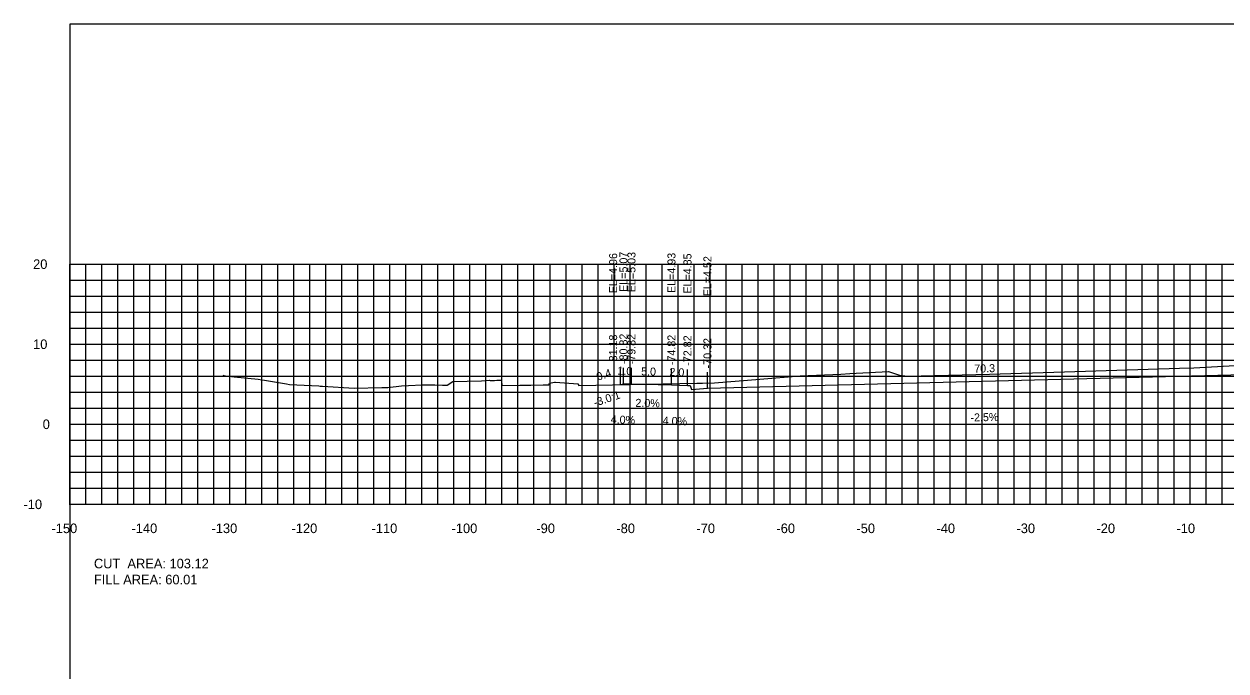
# Model space of a CAD drawing. Extents: x 1797419 to 1809236, y 248759 to 251512.
# Drawn here: x 1807575.3 to 1807725.5, y 250964.1 to 251044.9 of the extents above; entities that cross this region are included whole.
import ezdxf

# ---------------------------------------------------------------- set-up
doc = ezdxf.new("R2010")
doc.units = 0
for name, color, linetype in [('10', 7, 'Continuous'), ('3', 7, 'Continuous'), ('31', 7, 'Continuous'), ('4', 7, 'Continuous'), ('60', 7, 'Continuous'), ('ANNO-TXT', 7, 'Continuous'), ('CL-CNST', 7, 'Continuous'), ('Level 62', 7, 'Continuous'), ('M-ROADS', 7, 'Continuous')]:
    doc.layers.add(name, color=color, linetype=linetype)

msp = doc.modelspace()

# ---------------------------------------------------------------- linework, layer by layer
for p, q in [((1807649.83, 250999.85), (1807649.83, 251001.85)), ((1807650.18, 250999.96), (1807650.18, 251001.96)), ((1807651.18, 250999.92), (1807651.18, 251001.92)), ((1807656.18, 250999.82), (1807656.18, 251001.82)), ((1807658.18, 250999.74), (1807658.18, 251001.74)), ((1807660.68, 250999.41), (1807660.68, 251001.41))]:
    msp.add_line(p, q)
msp.add_lwpolyline([(1807581, 250854.89), (1807881, 250854.89), (1807881, 251044.89), (1807581, 251044.89)], close=True)
at = {"layer": '60'}
for p, q in [((1807580.94, 251014.89), (1807581, 251014.89)), ((1807581, 250984.89), (1807581, 251014.89)), ((1807580.94, 251004.89), (1807581, 251004.89)), ((1807580.94, 250994.89), (1807581, 250994.89)), ((1807580.94, 250984.89), (1807581, 250984.89)), ((1807581, 250984.89), (1807881, 250984.89)), ((1807581, 250984.83), (1807581, 250984.89)), ((1807591, 250984.83), (1807591, 250984.89)), ((1807601, 250984.83), (1807601, 250984.89)), ((1807611, 250984.83), (1807611, 250984.89)), ((1807621, 250984.83), (1807621, 250984.89)), ((1807631, 250984.83), (1807631, 250984.89)), ((1807641, 250984.83), (1807641, 250984.89)), ((1807651, 250984.83), (1807651, 250984.89)), ((1807661, 250984.83), (1807661, 250984.89)), ((1807671, 250984.83), (1807671, 250984.89)), ((1807681, 250984.83), (1807681, 250984.89)), ((1807691, 250984.83), (1807691, 250984.89)), ((1807701, 250984.83), (1807701, 250984.89)), ((1807711, 250984.83), (1807711, 250984.89)), ((1807721, 250984.83), (1807721, 250984.89))]:
    msp.add_line(p, q, dxfattribs=at)
at = {"layer": 'CL-CNST'}
msp.add_lwpolyline([(1807649.83, 250999.85), (1807650.18, 250999.96), (1807651.18, 250999.92), (1807656.18, 250999.82), (1807658.18, 250999.74), (1807658.51, 250999.74), (1807658.68, 250999.24), (1807660.68, 250999.41), (1807731, 251001.17), (1807789, 251002.62), (1807791, 251002.45), (1807791.17, 251002.95), (1807791.5, 251002.95), (1807793.5, 251003.03), (1807798.5, 251003.13), (1807799.5, 251003.17), (1807810.02, 250999.66)], dxfattribs=at)
at = {"layer": 'Level 62'}
for p, q in [((1807581, 251014.89), (1807881, 251014.89)), ((1807581, 250984.89), (1807581, 251014.89)), ((1807583, 250984.89), (1807583, 251014.89)), ((1807585, 250984.89), (1807585, 251014.89)), ((1807587, 250984.89), (1807587, 251014.89)), ((1807589, 250984.89), (1807589, 251014.89)), ((1807591, 250984.89), (1807591, 251014.89)), ((1807593, 250984.89), (1807593, 251014.89)), ((1807595, 250984.89), (1807595, 251014.89)), ((1807597, 250984.89), (1807597, 251014.89)), ((1807599, 250984.89), (1807599, 251014.89)), ((1807601, 250984.89), (1807601, 251014.89)), ((1807603, 250984.89), (1807603, 251014.89)), ((1807605, 250984.89), (1807605, 251014.89)), ((1807607, 250984.89), (1807607, 251014.89)), ((1807609, 250984.89), (1807609, 251014.89)), ((1807611, 250984.89), (1807611, 251014.89)), ((1807613, 250984.89), (1807613, 251014.89)), ((1807615, 250984.89), (1807615, 251014.89)), ((1807617, 250984.89), (1807617, 251014.89)), ((1807619, 250984.89), (1807619, 251014.89)), ((1807621, 250984.89), (1807621, 251014.89)), ((1807623, 250984.89), (1807623, 251014.89)), ((1807625, 250984.89), (1807625, 251014.89)), ((1807627, 250984.89), (1807627, 251014.89)), ((1807629, 250984.89), (1807629, 251014.89)), ((1807631, 250984.89), (1807631, 251014.89)), ((1807633, 250984.89), (1807633, 251014.89)), ((1807635, 250984.89), (1807635, 251014.89)), ((1807637, 250984.89), (1807637, 251014.89)), ((1807639, 250984.89), (1807639, 251014.89)), ((1807641, 250984.89), (1807641, 251014.89)), ((1807643, 250984.89), (1807643, 251014.89)), ((1807645, 250984.89), (1807645, 251014.89)), ((1807647, 250984.89), (1807647, 251014.89)), ((1807649, 250984.89), (1807649, 251014.89)), ((1807651, 250984.89), (1807651, 251014.89)), ((1807653, 250984.89), (1807653, 251014.89)), ((1807655, 250984.89), (1807655, 251014.89)), ((1807657, 250984.89), (1807657, 251014.89)), ((1807659, 250984.89), (1807659, 251014.89)), ((1807661, 250984.89), (1807661, 251014.89)), ((1807663, 250984.89), (1807663, 251014.89)), ((1807665, 250984.89), (1807665, 251014.89)), ((1807667, 250984.89), (1807667, 251014.89)), ((1807669, 250984.89), (1807669, 251014.89)), ((1807671, 250984.89), (1807671, 251014.89)), ((1807673, 250984.89), (1807673, 251014.89)), ((1807675, 250984.89), (1807675, 251014.89)), ((1807677, 250984.89), (1807677, 251014.89)), ((1807679, 250984.89), (1807679, 251014.89)), ((1807681, 250984.89), (1807681, 251014.89)), ((1807683, 250984.89), (1807683, 251014.89)), ((1807685, 250984.89), (1807685, 251014.89)), ((1807687, 250984.89), (1807687, 251014.89)), ((1807689, 250984.89), (1807689, 251014.89)), ((1807691, 250984.89), (1807691, 251014.89)), ((1807693, 250984.89), (1807693, 251014.89)), ((1807695, 250984.89), (1807695, 251014.89)), ((1807697, 250984.89), (1807697, 251014.89)), ((1807699, 250984.89), (1807699, 251014.89)), ((1807701, 250984.89), (1807701, 251014.89)), ((1807703, 250984.89), (1807703, 251014.89)), ((1807705, 250984.89), (1807705, 251014.89)), ((1807707, 250984.89), (1807707, 251014.89)), ((1807709, 250984.89), (1807709, 251014.89)), ((1807711, 250984.89), (1807711, 251014.89)), ((1807713, 250984.89), (1807713, 251014.89)), ((1807715, 250984.89), (1807715, 251014.89)), ((1807717, 250984.89), (1807717, 251014.89)), ((1807719, 250984.89), (1807719, 251014.89)), ((1807721, 250984.89), (1807721, 251014.89)), ((1807723, 250984.89), (1807723, 251014.89)), ((1807725, 250984.89), (1807725, 251014.89)), ((1807581, 251012.89), (1807881, 251012.89)), ((1807581, 251010.89), (1807881, 251010.89)), ((1807581, 251008.89), (1807881, 251008.89)), ((1807581, 251006.89), (1807881, 251006.89)), ((1807581, 251004.89), (1807881, 251004.89)), ((1807581, 251002.89), (1807881, 251002.89)), ((1807581, 251000.89), (1807881, 251000.89)), ((1807581, 250998.89), (1807881, 250998.89)), ((1807581, 250996.89), (1807881, 250996.89)), ((1807581, 250994.89), (1807881, 250994.89)), ((1807581, 250992.89), (1807881, 250992.89)), ((1807581, 250990.89), (1807881, 250990.89)), ((1807581, 250988.89), (1807881, 250988.89)), ((1807581, 250986.89), (1807881, 250986.89)), ((1807581, 250984.89), (1807881, 250984.89))]:
    msp.add_line(p, q, dxfattribs=at)
at = {"layer": 'M-ROADS'}
msp.add_lwpolyline([(1807600.1, 251001.03), (1807600.54, 251000.88), (1807601.2, 251000.85), (1807601.53, 251000.82), (1807604.53, 251000.53), (1807605, 251000.45), (1807605.31, 251000.39), (1807608.06, 250999.93), (1807608.45, 250999.87), (1807612.11, 250999.68), (1807612.29, 250999.66), (1807612.57, 250999.65), (1807616.51, 250999.4), (1807619.99, 250999.48), (1807620.39, 250999.49), (1807620.74, 250999.5), (1807622.46, 250999.68), (1807623.31, 250999.75), (1807625.01, 250999.81), (1807626.61, 250999.81), (1807627.58, 250999.78), (1807628.16, 250999.77), (1807628.87, 251000.24), (1807632.42, 251000.32), (1807633.02, 251000.37), (1807633.38, 251000.41), (1807633.53, 251000.37), (1807634.07, 251000.36), (1807634.37, 251000.4), (1807634.89, 251000.4), (1807634.94, 251000.32), (1807634.98, 250999.75), (1807637.24, 250999.77), (1807638.59, 250999.79), (1807640.16, 250999.82), (1807640.85, 250999.82), (1807640.95, 251000.02), (1807641.56, 251000.14), (1807641.69, 251000.14), (1807644.48, 250999.96), (1807644.6, 250999.75), (1807659.36, 251000.02), (1807659.9, 251000.03), (1807660.04, 251000.03), (1807661.55, 251000.06), (1807667.24, 251000.52), (1807672.25, 251000.93), (1807677.35, 251001.16), (1807678.46, 251001.22), (1807683.32, 251001.47), (1807684.69, 251001.02), (1807685.66, 251000.88), (1807695.93, 251001.14), (1807705.3, 251001.46), (1807719.66, 251001.91), (1807721.45, 251001.96), (1807722.2, 251002), (1807735.4, 251002.73)], dxfattribs=at)

# ---------------------------------------------------------------- texts
msp.add_text('-3.0:1', height=1, rotation=18.4349).set_placement((1807646.63, 250997.07))
at = {"layer": '10'}
for s, p in [('-150', (1807578.7, 250981.29)), ('-140', (1807588.7, 250981.29)), ('-130', (1807598.7, 250981.29)), ('-120', (1807608.7, 250981.29)), ('-110', (1807618.7, 250981.29)), ('-100', (1807628.7, 250981.29)), ('-90', (1807639.3, 250981.29)), ('-80', (1807649.3, 250981.29)), ('-70', (1807659.3, 250981.29)), ('-60', (1807669.3, 250981.29)), ('-50', (1807679.3, 250981.29)), ('-40', (1807689.3, 250981.29)), ('-30', (1807699.3, 250981.29)), ('-20', (1807709.3, 250981.29)), ('-10', (1807719.3, 250981.29))]:
    msp.add_text(s, height=1.2, dxfattribs=at).set_placement(p)
at = {"layer": '3'}
for s, p in [('EL=4.96', (1807649.39, 251011.26)), ('EL=5.07', (1807650.68, 251011.43)), ('EL=5.03', (1807651.68, 251011.39)), ('EL=4.93', (1807656.68, 251011.29)), ('EL=4.85', (1807658.68, 251011.21)), ('EL=4.52', (1807661.18, 251010.88)), ('-80.82', (1807650.68, 251002.42)), ('-79.82', (1807651.68, 251002.38)), ('-81.18', (1807649.39, 251002.3)), ('-74.82', (1807656.68, 251002.28)), ('-72.82', (1807658.68, 251002.2)), ('-70.32', (1807661.18, 251001.87))]:
    msp.add_text(s, height=1, rotation=90, dxfattribs=at).set_placement(p)
at = {"layer": '31'}
for s, p in [('20', (1807576.4, 251014.29)), ('10', (1807576.4, 251004.29)), ('0', (1807577.6, 250994.29)), ('-10', (1807575.2, 250984.29))]:
    msp.add_text(s, height=1.2, dxfattribs=at).set_placement(p)
at = {"layer": '4'}
for s, rotation, p in [('0.4', 18.4349, (1807647, 251000.32)), ('1.0', 357.7094, (1807649.41, 251001.1)), ('5.0', 358.8542, (1807652.38, 251001)), ('2.0', 357.7094, (1807655.91, 251000.94)), ('70.3', 1.4321, (1807694.03, 251001.34)), ('2.0%', 358.8542, (1807651.67, 250997.07)), ('4.0%', 357.7094, (1807648.57, 250995.02)), ('4.0%', 357.7094, (1807655.07, 250994.86)), ('-2.5%', 1.4321, (1807693.56, 250995.23))]:
    msp.add_text(s, height=1, rotation=rotation, dxfattribs=at).set_placement(p)
at = {"layer": '60'}
msp.add_text('-', height=0.0001, dxfattribs=at).set_placement((1807581, 250984.89))
at = {"layer": 'ANNO-TXT'}
for s, p in [('CUT  AREA: 103.12', (1807584, 250976.89)), ('FILL AREA: 60.01', (1807584, 250974.89))]:
    msp.add_text(s, height=1.2, dxfattribs=at).set_placement(p)

doc.saveas('drawing.dxf')
